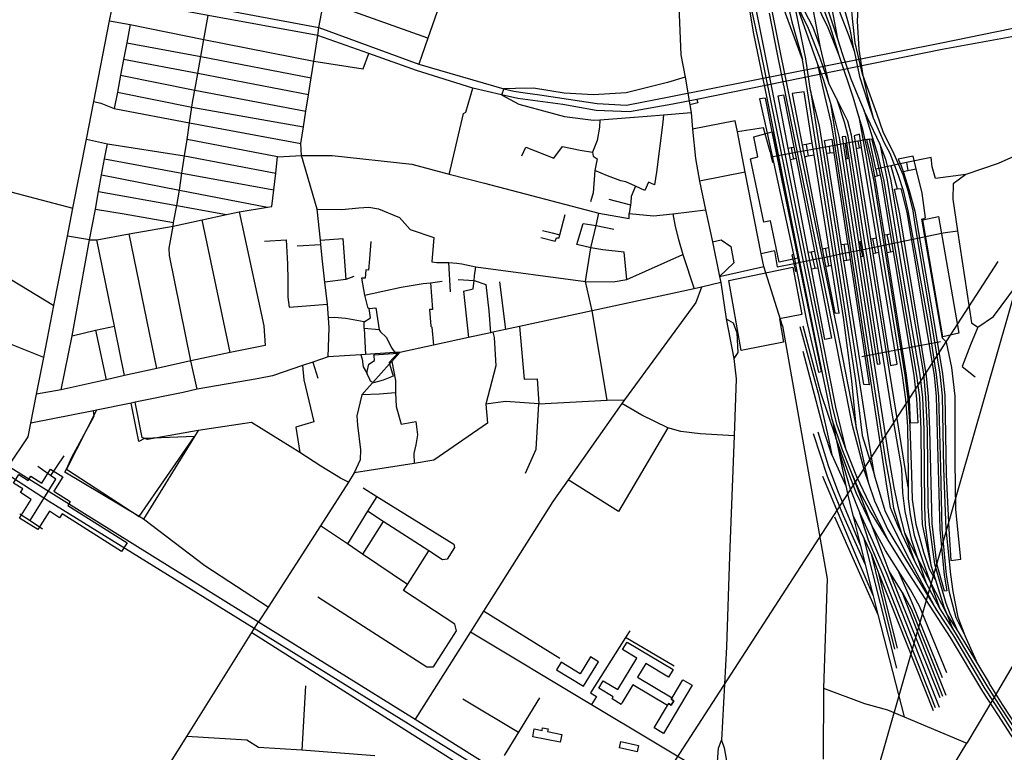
# Model space of a CAD drawing. Header units: millimetres. Extents: x 664923 to 767831, y 3118803 to 3207600.
# Tile 270 of 422: x 715845 to 717261, y 3169649 to 3170702. Entities that reach past the tile are written whole.
import ezdxf

# ---------------------------------------------------------------- set-up
doc = ezdxf.new("R2010")
doc.units = ezdxf.units.MM
for name, color, linetype in [('buildings', 5, 'Continuous'), ('parks', 8, 'Continuous'), ('railways', 4, 'Continuous'), ('roads_2', 2, 'Continuous'), ('roads_3', 3, 'Continuous')]:
    doc.layers.add(name, color=color, linetype=linetype)

msp = doc.modelspace()

# ---------------------------------------------------------------- linework, layer by layer
at = {"layer": 'buildings'}
for points in [[(716936.99, 3170353.66), (716924.15, 3170413.32), (716914.69, 3170411.26), (716895.57, 3170502.34), (716905.97, 3170505.05), (716900.37, 3170533.95), (716919.68, 3170539.35), (716926.71, 3170541.31), (716964.1, 3170359.68), (716958.79, 3170358.47), (716956.96, 3170358.06), (716936.99, 3170353.66)], [(717171.97, 3170246.73), (717143.34, 3170414.52), (717165.67, 3170419.49), (717195.04, 3170252.02), (717171.97, 3170246.73)], [(716016.73, 3169988.04), (716096.06, 3170103.38), (716024.46, 3170100.51), (716016.3, 3170096.24), (716005.05, 3170151.25), (715955.07, 3170141.2), (715911.87, 3170056.37), (716016.73, 3169988.04)], [(715991.27, 3169937.94), (715905.81, 3169992.05), (715902.14, 3169986.4), (715887.62, 3169995.89), (715870.92, 3169969.44), (715844.67, 3169985.84), (715861.51, 3170012.53), (715845.74, 3170022.67), (715849.15, 3170027.92), (715835.84, 3170036.35), (715843.72, 3170048.67), (715857.12, 3170040.18), (715860.93, 3170046.06), (715876.39, 3170036.11), (715889.06, 3170056.17), (715906.67, 3170045.17), (715893.86, 3170024.89), (715917.34, 3170009.78), (715913.78, 3170004.3), (715999.15, 3169950.25), (715991.27, 3169937.94)], [(716776.16, 3169716.62), (716726.53, 3169746.32), (716711.3, 3169721.09), (716709.59, 3169718.28), (716696.55, 3169726.08), (716698.25, 3169728.89), (716677.3, 3169741.42), (716683.86, 3169752.28), (716704.81, 3169739.77), (716731.95, 3169784.69), (716711.57, 3169796.91), (716718.18, 3169807.88), (716784.37, 3169768.32), (716777.74, 3169757.33), (716745, 3169776.9), (716733.23, 3169757.41), (716782.84, 3169727.8), (716781.46, 3169725.49), (716785.31, 3169723.21), (716781.62, 3169717.04), (716777.78, 3169719.32), (716776.16, 3169716.62)], [(716616.78, 3169767.68), (716655.4, 3169744.33), (716676.93, 3169779.56), (716665.51, 3169786.47), (716650.79, 3169762.37), (716623.58, 3169778.81), (716616.78, 3169767.68)], [(716811.79, 3169745.76), (716770.32, 3169676.36), (716756.86, 3169684.31), (716776.16, 3169716.62), (716777.78, 3169719.32), (716781.62, 3169717.04), (716785.31, 3169723.21), (716781.46, 3169725.49), (716782.84, 3169727.8), (716798.33, 3169753.72), (716811.79, 3169745.76)], [(716603.88, 3169679.07), (716624.11, 3169675.1), (716621.88, 3169663.81), (716582.4, 3169671.55), (716584.64, 3169682.85), (716595.96, 3169680.63), (716596.74, 3169684.57), (716604.67, 3169683.02), (716603.88, 3169679.07)], [(716709.01, 3169664.69), (716734.52, 3169659.11), (716732.5, 3169650.01), (716707, 3169655.59), (716709.01, 3169664.69)]]:
    msp.add_lwpolyline(points, close=True, dxfattribs=at)
at = {"layer": 'parks'}
msp.add_lwpolyline([(716943.07, 3170238.73), (716882.34, 3170226.68), (716864.23, 3170327.33), (716956.46, 3170346.78), (716969.62, 3170278.55), (716937.05, 3170272.52), (716943.07, 3170238.73)], close=True, dxfattribs=at)
at = {"layer": 'railways'}
for points in [[(716815.51, 3171501.69), (716820.75, 3171471.36), (716826.43, 3171448.9), (716849.15, 3171393.41), (716880.53, 3171314.85), (716892.26, 3171284.65), (716899.55, 3171256.99), (716985.69, 3170852.55), (716995.93, 3170803.85), (717006.86, 3170745.79), (717014.67, 3170707.74), (717020.54, 3170674.99)], [(717057.11, 3170622.38), (717046.15, 3170669.33), (717042.35, 3170704.06), (717038.59, 3170750.56), (717035.43, 3170793.15), (717031.47, 3170814.72), (716929.47, 3171306.24), (716911.88, 3171395.26), (716903.01, 3171419.42), (716888.54, 3171448.19), (716867.94, 3171494.9)], [(716858.84, 3171390.02), (716869.24, 3171356.17), (716886.07, 3171317.24), (716897.51, 3171285.08), (716904.45, 3171258.26), (716990.27, 3170853.59), (717012.6, 3170747.99), (717024.6, 3170711.32), (717027.03, 3170705.04), (717037.03, 3170679.37), (717044.62, 3170657.47)], [(717023.01, 3170650.79), (717010.5, 3170691.43), (716999.42, 3170721.32), (716984.03, 3170771.26), (716976.7, 3170798.99), (716874.39, 3171285.18), (716860.14, 3171350.44)], [(716871.23, 3171323.13), (716879.73, 3171285.28), (716982.02, 3170800.32), (716987.97, 3170774.43), (717009.72, 3170708.02), (717020.54, 3170674.99), (717027.9, 3170652.52), (717039.65, 3170617.57), (717049.94, 3170593.06), (717059.12, 3170571.4), (717078.41, 3170509.01), (717087.14, 3170470.25), (717098.43, 3170402.99)], [(716879.08, 3170994.6), (716882.4, 3170968.42), (716885.69, 3170950.42), (716897.32, 3170902.85), (716912.98, 3170836.99), (716921.62, 3170814.66), (716933.35, 3170780.13), (716945.13, 3170743.16), (716955.24, 3170699.41), (716970.14, 3170645.18)], [(716893.66, 3170955.19), (716904.07, 3170896.51), (716920.78, 3170837.54), (716935.76, 3170783.04), (716952.95, 3170744.13), (716959.67, 3170728.91), (716988.96, 3170646.49), (716991.39, 3170640), (717000.13, 3170616.72), (717011.62, 3170579.17), (717022.89, 3170533), (717044.35, 3170394.82), (717095.02, 3170068.59), (717101.83, 3170030.16), (717108.37, 3169998.5), (717117.02, 3169964.97), (717135.86, 3169928.42), (717153.29, 3169895.41), (717178.24, 3169846.71), (717194.06, 3169822.43), (717221.98, 3169776.28), (717238.56, 3169748.88)], [(716970.14, 3170645.18), (716944.36, 3170715.4), (716922.99, 3170782.05), (716910.36, 3170820.65), (716900.25, 3170860.97)], [(716996.35, 3170662.34), (716985.55, 3170691.17), (716973.4, 3170714.97), (716965.5, 3170730.45), (716957.6, 3170748.22), (716947.85, 3170770.16), (716940.63, 3170786.4), (716930.14, 3170820.55), (716923.06, 3170847.81)], [(716904.82, 3170818.35), (716913.56, 3170780.14), (716938.71, 3170653), (716993.52, 3170385.23), (717019.5, 3170258.36), (717048.16, 3170113.92), (717051.14, 3170098.91), (717064.67, 3170037.81)], [(717008.65, 3170609.86), (716996.35, 3170662.34), (716978.56, 3170756.01)], [(717044.62, 3170657.47), (717038.69, 3170688.82), (717028.26, 3170726.3), (717022.84, 3170749.22)], [(717093.5, 3169954.39), (717067.14, 3169996.69), (717052.27, 3170024.61), (717040.65, 3170051.52), (717027.39, 3170085.26), (717012.94, 3170127.73), (716990.19, 3170237.75), (716961.97, 3170378.28), (716919.59, 3170589.34), (716900.2, 3170682.18), (716890.07, 3170744.79)], [(717032.99, 3170084.14), (717020.4, 3170119.54), (717013.74, 3170144.09), (716995.35, 3170239.04), (716910.67, 3170657.16), (716898.76, 3170709.78), (716890.07, 3170744.79)], [(717163.61, 3169853.04), (717120.88, 3169932.94), (717089.15, 3169996.57), (717073.69, 3170047.66), (717064.27, 3170105.97), (717032.29, 3170313.51), (717019.99, 3170391.07), (716994.85, 3170549.74), (716982.09, 3170600.8), (716975.31, 3170646.1), (716961.96, 3170711.46), (716952.95, 3170744.13)], [(717229.72, 3169736.78), (717183.18, 3169814.42), (717123.78, 3169905.83), (717093.5, 3169954.39), (717067.28, 3170005.97), (717048.41, 3170045.37), (717032.99, 3170084.14), (717018.29, 3170145.37), (716999.57, 3170239.7), (716971.4, 3170380.04), (716901.23, 3170729.49)], [(717122.36, 3170030.37), (717104.6, 3170141.12), (717063.09, 3170397.83), (717040.72, 3170536.23), (717035.45, 3170556.69), (717019.13, 3170589.08), (717008.65, 3170609.86), (716995.61, 3170647.03), (716979, 3170689.83), (716959.67, 3170728.91)], [(717161.61, 3169897.12), (717152.97, 3169912.53), (717144.77, 3169936.65), (717133.98, 3169976.7), (717128.43, 3170012.58), (717127.49, 3170048.62), (717125.19, 3170117.93), (717122.07, 3170157.53), (717117.95, 3170191.62), (717084.39, 3170400.94), (717073.29, 3170470.1), (717064.27, 3170512.38), (717057.09, 3170544.4), (717051.49, 3170563.1), (717043.17, 3170590.87), (717023.01, 3170650.79), (717007.39, 3170690.48), (716989.27, 3170728.08)], [(716922.32, 3170711.82), (716934.13, 3170652.7), (716988.76, 3170384.16), (717014.69, 3170256.7), (717041.17, 3170121.55), (717059.07, 3170054.23), (717064.67, 3170037.81), (717073.8, 3170011.03), (717092.88, 3169969.26), (717118.24, 3169927.07), (717163.61, 3169853.04), (717187.61, 3169816.7), (717232.67, 3169740.81)], [(717049.82, 3170719), (717049.07, 3170700.46), (717051.16, 3170659.56), (717057.11, 3170622.38), (717076.53, 3170567.81), (717086.58, 3170540.19), (717100.31, 3170512.89), (717114.55, 3170480), (717121.64, 3170457.07), (717128.85, 3170427.5), (717132.1, 3170408.04), (717155.93, 3170265.37), (717167.71, 3170192.91), (717171.19, 3170161.84), (717173.03, 3170057.35), (717176.68, 3169970.5), (717183.09, 3169904.92), (717186.71, 3169880.25), (717193.52, 3169843.66), (717203.55, 3169817.12)], [(712918.14, 3170316.81), (713917.05, 3170502.92), (714282.39, 3170564.87), (714699.32, 3170645.89), (714765.13, 3170654.66), (714830.72, 3170648.35), (714899.17, 3170623.72), (715028.83, 3170557.63), (715186.42, 3170478.69), (715299.83, 3170429), (715351.01, 3170403.17), (715384.24, 3170376.22), (715419.84, 3170339.35), (715458, 3170291.57), (715507.61, 3170241.54), (715579.48, 3170195.31), (715692.06, 3170136.24), (715886.22, 3170010.8), (716618.61, 3169557.66)], [(717044.62, 3170657.47), (717052.54, 3170620.67), (717064.07, 3170583.6), (717071.73, 3170561.18), (717087.83, 3170525.5), (717095.72, 3170510.5)], [(717048.16, 3170113.92), (717041.41, 3170183.48), (717029.14, 3170274.28), (717011.03, 3170388.66), (716977.54, 3170600.06), (716970.14, 3170645.18)], [(716991.39, 3170640), (717002.02, 3170593.41), (717011, 3170554.97), (717015.09, 3170532.66), (717036.18, 3170393.8), (717091.65, 3170028.83), (717096.25, 3170001.41), (717108.57, 3169972.23), (717113.54, 3169961.84), (717131.53, 3169924.23), (717148.39, 3169892.41), (717167.85, 3169855.68), (717189.67, 3169820.88)], [(717057.11, 3170622.38), (717063.87, 3170591.82), (717071.73, 3170561.18)], [(716935.35, 3170593.16), (716943.18, 3170594.43), (716958.05, 3170519.03), (716961.28, 3170502.65), (716987.48, 3170369.79), (716992.28, 3170345.47), (717012.17, 3170244.62), (717002.66, 3170242.47), (716983.15, 3170344.15), (716978.51, 3170368.29), (716953.06, 3170500.87), (716949.84, 3170517.66), (716935.35, 3170593.16)], [(717016.68, 3170280.94), (717023.05, 3170280.76), (717012.19, 3170349.4), (717008.12, 3170375.09), (716987.07, 3170508.02), (716984.4, 3170524.86), (716972.72, 3170598.66), (716955.34, 3170596.47), (716969.81, 3170522.05), (716973.03, 3170505.48), (716998.74, 3170373.17), (717003.63, 3170348.04), (717016.68, 3170280.94)], [(716982.09, 3170600.8), (716989.96, 3170548.28), (717027.12, 3170312.32), (717046.45, 3170183.62), (717055.98, 3170104.64), (717073.69, 3170047.66)], [(716916.95, 3170589.68), (716908.61, 3170588.46), (716919.68, 3170539.35), (716925.41, 3170512.85), (716928.72, 3170497.51), (716957.42, 3170364.79), (716958.79, 3170358.47), (716962.29, 3170340.58), (716976.1, 3170269.93), (716993.39, 3170195.64), (716997.61, 3170196.7), (716964.1, 3170359.68), (716926.71, 3170541.31), (716916.95, 3170589.68)], [(717113.54, 3169961.84), (717101.74, 3169999.8), (717097.17, 3170030.08), (717090.34, 3170068.86), (717018.58, 3170532.92), (717011.62, 3170579.17)], [(717019.13, 3170589.08), (717030.03, 3170555.45), (717035.39, 3170535.28), (717057.32, 3170396.93), (717098.09, 3170139.69), (717112.8, 3170057.51), (717114.37, 3170022.14), (717117.39, 3169995.46), (717126.39, 3169955.88), (717135.86, 3169928.42), (717148.39, 3169892.41)], [(717194.06, 3169822.43), (717182.6, 3169848.57), (717176.99, 3169863.46), (717160.87, 3169919.92), (717152.85, 3169976.51), (717150.97, 3170002.77), (717150.09, 3170113.04), (717147.83, 3170159.36), (717144.65, 3170193.3), (717109.06, 3170404.58), (717097.52, 3170473.07), (717089.99, 3170501.32), (717081.43, 3170523.71), (717059.12, 3170571.4)], [(717051.49, 3170563.1), (717062.77, 3170498.75), (717078.99, 3170400.39), (717113.54, 3170190.74), (717118.58, 3170156.65), (717121.52, 3170117.41), (717122.33, 3170047.87), (717122.36, 3170030.37), (717122.39, 3170013.61), (717125.1, 3169991.11), (717130.82, 3169961.51), (717142.36, 3169927.18), (717153.29, 3169895.41), (717167.85, 3169855.68)], [(717096.75, 3170205.43), (717106.69, 3170207.27), (717080.16, 3170368.27), (717076.76, 3170388.9), (717055.36, 3170518.77), (717052.25, 3170537.67), (717044.87, 3170535.4), (717047.7, 3170517.43), (717068.13, 3170387.47), (717071.44, 3170366.35), (717096.75, 3170205.43)], [(717012.44, 3170530.61), (717015.4, 3170511.15), (717035.25, 3170380.94), (717035.36, 3170380.21), (717038.78, 3170357.7), (717066.21, 3170177.76), (717058.54, 3170177.97), (717029.91, 3170356.19), (717026.19, 3170379.36), (717005.22, 3170509.85), (717002.19, 3170528.74), (717012.44, 3170530.61)], [(717032.66, 3170534.29), (717027.42, 3170534.09), (717032.32, 3170502.32), (717050.71, 3170382.9), (717053.97, 3170361.77), (717077.75, 3170207.38), (717082, 3170207.54), (717058.54, 3170362.87), (717055.38, 3170383.82), (717037.36, 3170503.18), (717032.66, 3170534.29)], [(717136.3, 3170122.73), (717125.53, 3170122.52), (717124.37, 3170156.8), (717119.97, 3170191.58), (717092.11, 3170367.41), (717088.07, 3170392.94), (717075.89, 3170469.81), (717074.48, 3170476.99), (717069.84, 3170500.76), (717063.07, 3170530.12), (717069.64, 3170531.34), (717077.16, 3170501.11), (717081.88, 3170479.24), (717083.72, 3170470.67), (717096.4, 3170394.62), (717100.69, 3170368.94), (717130.28, 3170191.56), (717134.29, 3170157.35), (717136.3, 3170122.73)], [(717081.43, 3170523.71), (717092.08, 3170471.91), (717118.9, 3170307.88), (717139.2, 3170191.31), (717142.99, 3170159.14), (717144.61, 3170112.76), (717145.72, 3170002.08), (717146.77, 3169975.82), (717150.25, 3169950.35), (717155.1, 3169918.19)], [(717095.72, 3170510.5), (717107.91, 3170478.72), (717115.28, 3170456.66), (717122.52, 3170425.65), (717125.82, 3170407.24), (717151.31, 3170264.71), (717162.51, 3170192.24), (717165.69, 3170161.45), (717168.63, 3170057.7), (717170.62, 3169970.08), (717176.91, 3169904.59), (717181.01, 3169879.44), (717190.74, 3169843.21), (717203.55, 3169817.12), (717221.98, 3169776.28)], [(717112.29, 3170492.27), (717114.93, 3170484.3), (717123.94, 3170457.08), (717132, 3170426.95), (717159.58, 3170265.55), (717171.71, 3170193.33), (717175.09, 3170162.17), (717176.82, 3170048.6), (717180.7, 3169970.04), (717183.79, 3169925), (717197.84, 3169926.75), (717190.85, 3169998.17), (717190.05, 3170067.72), (717189.64, 3170161.28), (717184.89, 3170202.27), (717177.55, 3170239.06), (717171.51, 3170244.45), (717142.08, 3170415.46), (717147.45, 3170417.79), (717142.32, 3170453.06), (717134.02, 3170487.91), (717129.68, 3170506.11), (717108.09, 3170502.08), (717112.29, 3170492.27)], [(716106.23, 3162889.81), (716367.13, 3163835.97), (716365.51, 3163994.89), (716380.11, 3164187.15), (716399.91, 3164524.17), (716383.73, 3164706.38), (716230.83, 3165297.99), (716205.44, 3165462.59), (716260.88, 3166725.76), (716327.47, 3167441.34), (716479.82, 3168211.11), (716989.23, 3169311.7), (717319.04, 3170462.37)], [(717102.48, 3170458.56), (717106.67, 3170459.17), (717111.74, 3170459.92), (717120.18, 3170425.19), (717159.45, 3170191.25), (717162.64, 3170160.56), (717165.34, 3170055.87), (717167.69, 3169969.81), (717174.15, 3169904.15), (717177.87, 3169881.26), (717174.42, 3169881.05), (717163.5, 3169920.21), (717156.73, 3169978.09), (717153.32, 3170113.25), (717151.7, 3170160.33), (717148.58, 3170190.7), (717110.16, 3170423.16), (717102.48, 3170458.56)], [(717098.43, 3170402.99), (717134.08, 3170190.79), (717138.5, 3170159.18), (717140.48, 3170112.89), (717141.6, 3170003), (717142.41, 3169976.55), (717155.1, 3169918.19), (717161.61, 3169897.12), (717173.6, 3169858.32), (717178.24, 3169846.71), (717185.03, 3169829.7), (717189.67, 3169820.88)], [(712571.73, 3166867.95), (712768.42, 3167118.32), (713025.5, 3167382.13), (713619.26, 3167870.14), (714061.1, 3168134.66), (714454.14, 3168335.65), (715375.72, 3168645.68), (716145.19, 3168897.14), (716220.47, 3168929.2), (716300.26, 3168975.09), (716377.79, 3169017.71), (716423.12, 3169062.7), (716631.65, 3169396.49), (717251.62, 3170354.79)], [(716966.49, 3170261.39), (716992.66, 3170165.66), (717006.06, 3170108.8), (717012.68, 3170076.95), (717032.62, 3170032.5)], [(716971.06, 3170262.33), (716996.37, 3170166.58), (717018.38, 3170101.42)], [(717012.68, 3170076.95), (717002.04, 3170109.01), (716971.18, 3170225.22)], [(717012.94, 3170127.73), (717018.38, 3170101.42), (717020.66, 3170090.39), (717032.62, 3170032.5), (717036.3, 3170014.68), (717042.55, 3169990.09), (717053.64, 3169946.35), (717060.41, 3169919.72), (717069.21, 3169885.02), (717071.94, 3169874.35), (717078.82, 3169847.41), (717116.42, 3169700.3)], [(717060.41, 3169919.72), (717029.14, 3169989.34), (717006.2, 3170045.67), (716986.05, 3170107.04)], [(716992.46, 3170110.01), (717007.34, 3170061.75), (717020.57, 3170025.59), (717053.64, 3169946.35)], [(717177.81, 3169763.41), (717138.35, 3169859.4), (717125.72, 3169882.72), (717108.05, 3169910.7), (717089.86, 3169939.52), (717069.83, 3169975.19), (717047.81, 3170021.18), (717035.9, 3170052.28), (717018.38, 3170101.42)], [(717020.66, 3170090.39), (717039.07, 3170028.16), (717052.64, 3169993.07), (717070.57, 3169954.5), (717090.45, 3169907.75), (717166.88, 3169714.31)], [(716999.02, 3170046.25), (717047.82, 3169929.73), (717071.94, 3169874.35)], [(717168.07, 3169727.54), (717095.03, 3169909.83), (717090.57, 3169920.97), (717069.83, 3169975.19), (717040.65, 3170051.52)], [(717016.25, 3169987.67), (717078.82, 3169847.41)], [(717042.55, 3169990.09), (717058.9, 3169955.94), (717070.09, 3169932.89), (717080.3, 3169905.82), (717095.52, 3169867.52), (717158.36, 3169709.51)], [(717161.52, 3169713.14), (717085.84, 3169905.53), (717065.4, 3169954.46), (717052.64, 3169993.07)], [(717105.9, 3169770.22), (717058.9, 3169955.94)], [(717117.02, 3169964.97), (717131.53, 3169924.23)], [(717103.09, 3169797.58), (717070.09, 3169932.89)], [(717107.09, 3169799.08), (717080.3, 3169905.82)], [(717172.34, 3169729.4), (717113.59, 3169879.28), (717095.03, 3169909.83)], [(717171.48, 3169756.15), (717127.86, 3169864.2), (717108.05, 3169910.7)], [(717113.59, 3169879.28), (717126.97, 3169854.55), (717176.6, 3169731.62)], [(717189.67, 3169820.88), (717235.61, 3169744.85)], [(717235.61, 3169744.85), (717255.72, 3169713.28)], [(717258.01, 3169718.03), (717238.56, 3169748.88)], [(717251.17, 3169703.77), (717229.72, 3169736.78)], [(717232.67, 3169740.81), (717253.44, 3169708.53)], [(717330.16, 3169620.88), (717303.86, 3169651.11), (717280.97, 3169682.87), (717258.01, 3169718.03)], [(717291.23, 3169645.02), (717270.35, 3169673.89), (717251.17, 3169703.77)], [(717253.44, 3169708.53), (717273.99, 3169675.91), (717296.01, 3169646.91), (717321.81, 3169616.38), (717356.68, 3169581.28), (717397.74, 3169542.48), (717461.16, 3169497.89), (717544.9, 3169452.67), (717697.96, 3169374.3), (718073.54, 3169183.88), (718332.34, 3169050.27), (718431.82, 3168999.91), (718527.92, 3168945.52), (718686.6, 3168844.12), (718854.74, 3168738.54), (718927.37, 3168694.57), (719052.83, 3168615.01)], [(717255.72, 3169713.28), (717277.57, 3169679.87), (717300.71, 3169648.5), (717324.99, 3169618.33), (717359.95, 3169583.67), (717400.82, 3169546.45), (717463.82, 3169503.12), (717548.1, 3169457.52), (717700.09, 3169379.6), (718073.32, 3169188.93), (718335.31, 3169054.05), (718433.58, 3169003.67), (718530.37, 3168948.85), (718690.35, 3168848.38), (718858.11, 3168742.72), (718930.32, 3168698.26), (719056.07, 3168619.12)]]:
    msp.add_lwpolyline(points, dxfattribs=at)
at = {"layer": 'roads_2'}
for points in [[(715798.73, 3170008.51), (715812.42, 3170039.53), (715828.84, 3170060.8), (715856.82, 3170102.59), (715860.71, 3170122.22), (715868.94, 3170164.18), (715879.29, 3170216.96), (715893.93, 3170291.62), (715913.45, 3170391.14), (715921.4, 3170431.65), (715940.77, 3170530.42), (715951.4, 3170584.68), (715974.14, 3170700.65), (715980.67, 3170733.97)], [(716801.78, 3170619.71), (716776.36, 3170612.29), (716716.78, 3170597.4), (716669.77, 3170594.16), (716627.73, 3170596.56), (716583.53, 3170603.94), (716557.75, 3170603.61), (716540.72, 3170603.15), (716537.39, 3170594.41), (716562.31, 3170581.1), (716627.96, 3170563.26), (716670.03, 3170557.78), (716678.98, 3170558.48), (716747.05, 3170563.91), (716770.67, 3170565.71), (716810.23, 3170568.73)], [(716853.14, 3170324.64), (716825.2, 3170318.04)], [(716825.2, 3170318.04), (716816.97, 3170295.76), (716714.26, 3170155.95), (716710.55, 3170150.66), (716633.43, 3170040.8), (716611.57, 3170009.66), (716511.86, 3169852.37), (716492.78, 3169822.27), (716413.25, 3169696.79)], [(716492.78, 3169822.27), (716666.79, 3169718.18), (716839.12, 3169615.11)]]:
    msp.add_lwpolyline(points, dxfattribs=at)
at = {"layer": 'roads_3'}
for points in [[(716775.83, 3171064.98), (716777.87, 3171007.37), (716780.61, 3170929.81), (716787.05, 3170865.99), (716787.34, 3170856.96), (716788.66, 3170816.53), (716792.01, 3170733.07), (716795.26, 3170651.97), (716801.78, 3170619.71), (716808.33, 3170580.18), (716810.23, 3170568.73), (716812, 3170545.02), (716816.27, 3170502.75), (716822.35, 3170470.24), (716831.03, 3170429.07), (716840.75, 3170383.01), (716851.25, 3170333.25), (716853.14, 3170324.64)], [(716273.68, 3170679.6), (716275.09, 3170691.08), (716281.96, 3170729.09), (716289.31, 3170753.62), (716294.72, 3170777.97), (716299.68, 3170800.11), (716305.6, 3170824.24), (716311.63, 3170848.78), (716316.99, 3170866.07), (716340.39, 3170871.51), (716372.33, 3170869.61), (716384.43, 3170895.72), (716400.22, 3170904.36), (716485.48, 3170924.31), (716526.49, 3170930.91), (716554.85, 3170928.99), (716623.14, 3170924.36), (716724.76, 3170927.87), (716780.61, 3170929.81)], [(715574.83, 3170823.32), (715602.52, 3170817.12), (715613.15, 3170815.16), (715626, 3170812.79), (715983.44, 3170747.07), (716118.11, 3170720.49), (716275.09, 3170691.08), (716418.88, 3170638.48), (716540.72, 3170603.15), (716555.27, 3170599.75), (716571.78, 3170597.25), (716592.81, 3170594.6), (716675.34, 3170581.72), (716717.52, 3170579.59), (716780.92, 3170592.15)], [(716783.87, 3170580.8), (716721.47, 3170570.12), (716673.46, 3170571.82), (716625.57, 3170580.67), (716560.93, 3170589.1), (716537.39, 3170594.41), (716496.21, 3170603.98), (716415.15, 3170629.5), (716346.9, 3170653.67), (716273.68, 3170679.6), (716115.68, 3170708.37), (715980.67, 3170733.97), (715767.17, 3170772.74), (715609.82, 3170802.73), (715601.02, 3170804.36), (715570.02, 3170804.82)], [(716431.87, 3170675.89), (716281.96, 3170729.09)], [(716447.96, 3170722.22), (716431.87, 3170675.89), (716418.88, 3170638.48)], [(716100.1, 3170171.09), (716090.89, 3170212.19), (716060.18, 3170363.58), (716059.95, 3170373.99), (716065.28, 3170405.72), (716065.88, 3170411.01), (716070.82, 3170435.07), (716074.38, 3170457.53), (716077.98, 3170481.99), (716081.78, 3170506.8), (716085.37, 3170530.26), (716089.02, 3170554.22), (716092.48, 3170576.79), (716093.91, 3170586.23), (716096.57, 3170601.11), (716100.86, 3170625.19), (716105.2, 3170649.53), (716109.54, 3170673.87), (716115.68, 3170708.37)], [(715974.14, 3170700.65), (716003.52, 3170695.48), (716109.54, 3170673.87), (716267.88, 3170642.95), (716338.64, 3170631.74), (716346.9, 3170653.67)], [(716003.52, 3170695.48), (715998.64, 3170669.31), (715994.16, 3170645.21), (715989.97, 3170622.72), (715985.38, 3170598.06), (715980.84, 3170574.91)], [(717168.03, 3170668.41), (717310.48, 3170697.72), (717341.5, 3170692.88)], [(717341.5, 3170692.88), (717308.25, 3170684.3), (717171.37, 3170659.49)], [(716288.18, 3170217.69), (716289.56, 3170259.33), (716288.58, 3170273.77), (716287.26, 3170293.35), (716283.77, 3170324.86), (716279.92, 3170359.62), (716277.83, 3170379.28), (716277.16, 3170385.49), (716272.43, 3170429.91), (716249.76, 3170507.39), (716249.12, 3170524.43), (716252.93, 3170548.49), (716256.44, 3170570.7), (716260.17, 3170594.26), (716264.07, 3170618.89), (716267.88, 3170642.95), (716273.68, 3170679.6)], [(715998.64, 3170669.31), (716105.2, 3170649.53), (716264.07, 3170618.89)], [(716780.92, 3170592.15), (717168.03, 3170668.41)], [(717171.37, 3170659.49), (716818.36, 3170587.8), (716783.87, 3170580.8)], [(716260.17, 3170594.26), (716100.86, 3170625.19), (715994.16, 3170645.21)], [(715462.83, 3170632.88), (715493.09, 3170613.13), (715698.69, 3170503.14), (715776.97, 3170469.1), (715921.4, 3170431.65)], [(715989.97, 3170622.72), (716096.57, 3170601.11), (716256.44, 3170570.7)], [(715985.38, 3170598.06), (716092.48, 3170576.79), (716252.93, 3170548.49)], [(716462.09, 3170480.52), (716463.86, 3170485.57), (716482.8, 3170567.34), (716486.07, 3170569.28), (716496.21, 3170603.98)], [(715951.4, 3170584.68), (715961.28, 3170582.22), (715980.84, 3170574.91), (715983.26, 3170574), (716089.02, 3170554.22), (716249.12, 3170524.43)], [(716818.36, 3170587.8), (716819.93, 3170582.83), (716808.33, 3170580.18)], [(716770.67, 3170565.71), (716769.75, 3170555.19), (716760.4, 3170483.23), (716757.52, 3170464.93)], [(716678.98, 3170558.48), (716678.6, 3170547.76), (716675.01, 3170528.64), (716668.5, 3170512.08), (716669.39, 3170506.35), (716675.24, 3170502.29), (716671.88, 3170485.79), (716669.59, 3170453.38), (716665.64, 3170440.52)], [(716851.25, 3170333.25), (716914.75, 3170347.53), (716911.12, 3170366.01), (716888.09, 3170483.2), (716876.67, 3170541.32), (716873.55, 3170557.19), (716812, 3170545.02)], [(716923.74, 3170512.47), (716914.14, 3170546.69), (716876.67, 3170541.32)], [(715904.25, 3170170.29), (715920.44, 3170247.88), (715945.35, 3170385.95), (715953.56, 3170430.14), (715958.22, 3170455.25), (715962.65, 3170479.16), (715966.97, 3170502.41), (715971, 3170524.13)], [(715940.77, 3170530.42), (715971, 3170524.13), (716081.78, 3170506.8), (716212.93, 3170481.92)], [(716215.55, 3170505.03), (716085.37, 3170530.26)], [(717155.4, 3170504.27), (717119.8, 3170496.87), (717097.5, 3170492.13), (717075.95, 3170487.54), (717066.67, 3170530.81), (717049.96, 3170527.75), (717031.51, 3170524.36), (717008.61, 3170520.18), (716977.21, 3170514.43), (716955.61, 3170510.48), (716925.48, 3170504.97)], [(716984.4, 3170524.86), (716975.63, 3170523.16), (716969.81, 3170522.05)], [(716975.63, 3170523.16), (716977.21, 3170514.43), (716978.65, 3170506.48)], [(717031.51, 3170524.36), (717034.78, 3170502.74)], [(717049.96, 3170527.75), (717051.93, 3170518.17)], [(715945.35, 3170385.95), (715955.55, 3170386.1), (716002.09, 3170394.59), (716065.28, 3170405.72), (716107.21, 3170414.91), (716142.08, 3170422.29), (716160.48, 3170426.19), (716201.24, 3170432.98), (716207.28, 3170433.99), (716210.18, 3170457.67), (716212.93, 3170481.92), (716215.55, 3170505.03), (716249.76, 3170507.39)], [(716249.76, 3170507.39), (716294.25, 3170507.38), (716408.66, 3170494.47), (716462.09, 3170480.52), (716513.26, 3170467.18), (716677.75, 3170424.3), (716720.93, 3170416.8), (716721.1, 3170423.62), (716756.19, 3170420.25), (716783.95, 3170423.17), (716831.03, 3170429.07)], [(716566.83, 3170506.8), (716572.37, 3170518.91), (716612.86, 3170503.2), (716625.4, 3170520.13), (716650.88, 3170514.89), (716668.5, 3170512.08)], [(716925.41, 3170512.85), (716923.74, 3170512.47)], [(716923.74, 3170512.47), (716925.48, 3170504.97), (716927.28, 3170497.16)], [(716949.84, 3170517.66), (716954.02, 3170518.43), (716958.05, 3170519.03)], [(716954.02, 3170518.43), (716955.61, 3170510.48), (716957.31, 3170502.03)], [(716973.03, 3170505.48), (716978.65, 3170506.48), (716987.07, 3170508.02)], [(717015.4, 3170511.15), (717009.82, 3170510.44), (717005.22, 3170509.85)], [(717008.61, 3170520.18), (717009.82, 3170510.44)], [(717047.7, 3170517.43), (717051.93, 3170518.17), (717055.36, 3170518.77)], [(717365.77, 3170514.09), (717317.46, 3170515.11), (717282.9, 3170509.55), (717251.47, 3170495.66), (717205.21, 3170480.02), (717187.15, 3170466.39), (717186.56, 3170444.21), (717193.34, 3170399), (717213.14, 3170266.87), (717222.66, 3170260.64), (717245.16, 3170275.83), (717289.12, 3170335.28), (717298.14, 3170356.13), (717309.7, 3170373.1), (717328.45, 3170376.9), (717360.63, 3170376.97)], [(715966.97, 3170502.41), (716077.98, 3170481.99), (716210.18, 3170457.67)], [(716928.72, 3170497.51), (716927.28, 3170497.16)], [(716961.28, 3170502.65), (716957.31, 3170502.03), (716953.06, 3170500.87)], [(717032.32, 3170502.32), (717034.78, 3170502.74), (717037.36, 3170503.18)], [(717119.8, 3170496.87), (717121.83, 3170485.6)], [(717157.04, 3170490.94), (717155.4, 3170504.27)], [(715962.65, 3170479.16), (716074.38, 3170457.53), (716201.24, 3170432.98)], [(716757.52, 3170464.93), (716748.87, 3170468.66), (716743.77, 3170456.85), (716730.3, 3170463.05), (716716.52, 3170469.39), (716709.22, 3170470.53), (716690.18, 3170478.01), (716671.88, 3170485.79)], [(716888.09, 3170483.2), (716822.35, 3170470.24)], [(717074.48, 3170476.99), (717077.82, 3170478.04), (717081.88, 3170479.24)], [(717075.95, 3170487.54), (717077.82, 3170478.04)], [(717097.5, 3170492.13), (717106.67, 3170459.17)], [(717114.93, 3170484.3), (717121.83, 3170485.6), (717134.02, 3170487.91)], [(717205.21, 3170480.02), (717161.65, 3170474.25), (717157.04, 3170490.94)], [(715958.22, 3170455.25), (716070.82, 3170435.07), (716142.08, 3170422.29)], [(716730.3, 3170463.05), (716723.79, 3170448.36), (716723.63, 3170438.99), (716723.17, 3170436.14), (716721.1, 3170423.62)], [(716691.8, 3170444.39), (716723.17, 3170436.14)], [(716160.48, 3170426.19), (716195.77, 3170262.5), (716197.74, 3170234.18), (716147.32, 3170223.8), (716090.89, 3170212.19), (716041.87, 3170201.18), (715995.55, 3170190.78), (715969.2, 3170184.87), (715904.25, 3170170.29), (715868.94, 3170164.18)], [(715953.56, 3170430.14), (715994.91, 3170423.4), (716065.88, 3170411.01)], [(716272.43, 3170429.91), (716307.82, 3170429.37), (716332.21, 3170431.95), (716346.93, 3170432.67), (716360.58, 3170430.33), (716390.77, 3170418.14), (716406.34, 3170400.86), (716440.33, 3170389.24), (716437.56, 3170354.26), (716444.65, 3170353.17), (716461.85, 3170353.15), (716473.12, 3170352.58), (716480.75, 3170351.5), (716500.89, 3170347.18), (716658.32, 3170325.82), (716698.25, 3170325.35), (716717.59, 3170329.16), (716798.13, 3170365.09)], [(716572.19, 3170050.7), (716587.51, 3170085.22), (716591.33, 3170150.44), (716689.46, 3170155.59), (716668.04, 3170284.07), (716658.32, 3170325.82), (716666.03, 3170374.4), (716673.56, 3170406.42), (716677.75, 3170424.3)], [(716593.93, 3170389.34), (716614.74, 3170383.98), (716616.76, 3170388.72), (716620.42, 3170388.79), (716621.54, 3170393.2), (716629.05, 3170422.59)], [(716783.95, 3170423.17), (716787.1, 3170405.11), (716791.95, 3170386.48), (716798.13, 3170365.09), (716814.58, 3170315.75)], [(715548.75, 3170411.64), (715643.81, 3170349.19), (715684.52, 3170418.32), (715893.93, 3170291.62)], [(716147.32, 3170223.8), (716107.21, 3170414.91)], [(716717.59, 3170329.16), (716713.94, 3170368.08), (716683.24, 3170371.4), (716666.03, 3170374.4), (716646.05, 3170379.09), (716654.99, 3170409.5), (716673.56, 3170406.42), (716698.9, 3170401.21)], [(716041.87, 3170201.18), (716002.09, 3170394.59)], [(716596.37, 3170399.56), (716610.32, 3170395.91), (716621.54, 3170393.2)], [(716934.02, 3170347.01), (716958.32, 3170351.87), (716985.62, 3170357.46), (717005.77, 3170361.6), (717032.26, 3170367.03), (717055.35, 3170371.76), (717074.03, 3170375.59), (717094.42, 3170379.77), (717172.79, 3170395.84)], [(717088.07, 3170392.94), (717091.54, 3170393.66), (717096.4, 3170394.62)], [(717172.79, 3170395.84), (717193.34, 3170399)], [(715945.35, 3170385.95), (715913.45, 3170391.14)], [(715995.55, 3170190.78), (715981.04, 3170261.64), (715955.55, 3170386.1)], [(716196.86, 3170383.81), (716228.04, 3170385.95), (716229.99, 3170351.27), (716230.16, 3170327.8), (716230.34, 3170303.53), (716232.19, 3170288.94)], [(716277.16, 3170385.49), (716309.58, 3170387.73), (716313.56, 3170328.82)], [(716349.53, 3170383.77), (716347.9, 3170358.68), (716346.1, 3170342.47), (716342.43, 3170342.92), (716341.6, 3170330.64), (716336.4, 3170331.04), (716340.47, 3170306.61), (716344.73, 3170289.21), (716347.42, 3170287.18)], [(716840.75, 3170383.01), (716853.41, 3170386.04), (716867.15, 3170376.59), (716871.4, 3170353.06), (716851.25, 3170333.25)], [(717026.19, 3170379.36), (717030.39, 3170379.88), (717035.36, 3170380.21), (717035.25, 3170380.94), (717035.36, 3170380.21)], [(717034.11, 3170356.85), (717032.26, 3170367.03), (717030.39, 3170379.88)], [(717050.71, 3170382.9), (717053.32, 3170383.5), (717055.38, 3170383.82)], [(717056.93, 3170362.64), (717055.35, 3170371.76), (717053.32, 3170383.5)], [(717068.13, 3170387.47), (717071.67, 3170388.05), (717076.76, 3170388.9)], [(717075.61, 3170367.27), (717074.03, 3170375.59), (717071.67, 3170388.05)], [(717091.54, 3170393.66), (717094.42, 3170379.77), (717096.69, 3170368.22)], [(716243.67, 3170377.11), (716277.83, 3170379.28)], [(716930.12, 3170369.97), (716911.12, 3170366.01)], [(716930.12, 3170369.97), (716934.02, 3170347.01)], [(716978.51, 3170368.29), (716982.97, 3170368.89), (716987.48, 3170369.79)], [(716988.47, 3170345.21), (716985.62, 3170357.46), (716982.97, 3170368.89)], [(716998.74, 3170373.17), (717003.41, 3170373.97), (717008.12, 3170375.09)], [(717008.31, 3170348.52), (717005.77, 3170361.6), (717003.41, 3170373.97)], [(717071.44, 3170366.35), (717075.61, 3170367.27), (717080.16, 3170368.27)], [(717100.69, 3170368.94), (717096.69, 3170368.22), (717092.11, 3170367.41)], [(716464.47, 3170310.99), (716461.85, 3170353.15)], [(716957.42, 3170364.79), (716955.61, 3170364.21)], [(716960.8, 3170340.53), (716958.32, 3170351.87), (716956.96, 3170358.06), (716955.61, 3170364.21)], [(717029.91, 3170356.19), (717034.11, 3170356.85), (717038.78, 3170357.7)], [(717053.97, 3170361.77), (717056.93, 3170362.64), (717058.54, 3170362.87)], [(715879.29, 3170216.96), (715775.82, 3170257.98), (715711.45, 3170304.64), (715693.65, 3170321.4), (715643.81, 3170349.19), (715600.97, 3170282.64), (715566.83, 3170218.14)], [(716482.73, 3170312.05), (716496.92, 3170315.51), (716498.03, 3170327.71), (716498.73, 3170334.05), (716500.89, 3170347.18)], [(716941.48, 3170262.11), (716914.75, 3170347.53)], [(716962.29, 3170340.58), (716960.8, 3170340.53)], [(716983.15, 3170344.15), (716988.47, 3170345.21), (716992.28, 3170345.47)], [(717003.63, 3170348.04), (717008.31, 3170348.52), (717012.19, 3170349.4)], [(716325.28, 3170333.21), (716313.56, 3170328.82), (716283.77, 3170324.86)], [(716340.47, 3170306.61), (716393.51, 3170318.03), (716424.95, 3170323.02), (716435.65, 3170324.35), (716452.38, 3170326.43)], [(716435.65, 3170324.35), (716438.18, 3170285.97), (716434.25, 3170285.9), (716435.74, 3170261.66), (716437.6, 3170260.65), (716439.83, 3170234.74)], [(716475.25, 3170328.79), (716498.03, 3170327.71), (716514.91, 3170321.85)], [(716534.51, 3170325.61), (716543.39, 3170257.12)], [(716853.14, 3170324.64), (716860.39, 3170272.4), (716871.6, 3170215.32), (716874.93, 3170186.22), (716872.23, 3170104.13), (716865.44, 3169931.11), (716860.96, 3169800.96), (716854.08, 3169666.69)], [(716825.2, 3170318.04), (716814.58, 3170315.75), (716668.04, 3170284.07), (716563.64, 3170261.5), (716543.39, 3170257.12), (716525.03, 3170253.16), (716521.77, 3170252.45), (716490, 3170245.59), (716439.83, 3170234.74), (716391.21, 3170224.23), (716383.97, 3170223.78), (716342.03, 3170221.11), (716335.33, 3170220.68), (716288.18, 3170217.69), (716266.48, 3170209.89), (716251.45, 3170205.34), (716208.44, 3170190.4), (716186.08, 3170186.13), (716100.1, 3170171.09), (716079.87, 3170166.31), (716010.95, 3170152.44), (716005.05, 3170151.25), (715955.07, 3170141.2), (715950.93, 3170140.37), (715860.71, 3170122.22)], [(716482.73, 3170312.05), (716490, 3170245.59)], [(716514.91, 3170321.85), (716519.27, 3170284.08), (716521.77, 3170252.45)], [(716232.19, 3170288.94), (716287.26, 3170293.35)], [(716339.87, 3170258.69), (716339.87, 3170268.23), (716348.99, 3170273.64), (716347.42, 3170287.18), (716357.11, 3170288.14), (716361.63, 3170256.59), (716339.87, 3170258.69)], [(716339.87, 3170268.23), (716313.87, 3170272.68), (716296.79, 3170274.19), (716288.58, 3170273.77)], [(716860.39, 3170272.4), (716870.53, 3170266.51), (716875.76, 3170252.13), (716877.53, 3170223.84), (716871.6, 3170215.32)], [(715920.44, 3170247.88), (715953.93, 3170255.88), (715981.04, 3170261.64)], [(715953.93, 3170255.88), (715969.2, 3170184.87)], [(716339.87, 3170258.69), (716342.03, 3170221.11)], [(716361.63, 3170256.59), (716363.42, 3170253.54), (716371.95, 3170245.87), (716380.11, 3170230.37), (716383.97, 3170223.78)], [(716525.03, 3170253.16), (716526.81, 3170245.6), (716529.4, 3170204.68), (716515.22, 3170149.58)], [(716563.64, 3170261.5), (716570.28, 3170185.79), (716589.05, 3170185.97), (716591.33, 3170150.44)], [(716941.48, 3170262.11), (717005.67, 3169898.75), (717000.61, 3169741.63), (717000.14, 3169639.32)], [(717222.66, 3170260.64), (717211.96, 3170235.04), (717200.05, 3170203.94), (717218.5, 3170188.84)], [(717055.51, 3170218.11), (717077.49, 3170222.34), (717168.72, 3170239.63)], [(716391.21, 3170224.23), (716379.64, 3170211.29), (716376.54, 3170207.82), (716352.4, 3170180.81), (716347.78, 3170175.63), (716336.73, 3170163.26), (716329.6, 3170133.19), (716330.41, 3170119.56), (716334.85, 3170084.08), (716334.26, 3170069.67), (716325.59, 3170051.01), (716317.42, 3170037.6), (716277.23, 3169975.04), (716202.13, 3169858.15), (716188.23, 3169836.74)], [(716335.33, 3170220.68), (716337.19, 3170214.42), (716338.44, 3170203.22), (716343.57, 3170195.49), (716344.56, 3170192.66)], [(716379.64, 3170211.29), (716385.06, 3170183.6), (716385.3, 3170166.25), (716361.99, 3170164.25), (716336.73, 3170163.26)], [(716344.33, 3170196.55), (716347.03, 3170207.04), (716355.06, 3170212.67), (716354.41, 3170219.44), (716354.21, 3170220.81), (716388.27, 3170223.18), (716375.98, 3170209.77), (716376.54, 3170207.82), (716381.63, 3170190.2), (716367.5, 3170184.13), (716353.3, 3170180.27), (716352.4, 3170180.81), (716349.36, 3170182.62), (716347.13, 3170187.75), (716344.56, 3170192.66), (716344.33, 3170196.55)], [(716251.45, 3170205.34), (716253.47, 3170184.7), (716267.7, 3170124.15), (716241.86, 3170116.63), (716247.64, 3170080.1)], [(716266.48, 3170209.89), (716273.42, 3170187.15)], [(716591.33, 3170150.44), (716543.42, 3170153.72), (716515.22, 3170149.58), (716517.4, 3170122.59), (716440.04, 3170069.13), (716411.82, 3170064.66), (716325.59, 3170051.01)], [(716385.3, 3170166.25), (716385.93, 3170146.43), (716393.22, 3170120.99), (716414.3, 3170124.79), (716416.85, 3170105.76), (716414.5, 3170091.37), (716411.58, 3170078.79), (716411.82, 3170064.66)], [(716689.46, 3170155.59), (716714.26, 3170155.95)], [(715909.79, 3170051.9), (715911.87, 3170056.37), (715919.78, 3170073.35), (715951.8, 3170132.62), (715950.93, 3170140.37)], [(716101.38, 3170111.98), (716028.46, 3170099.09), (716024.46, 3170100.51), (716020.8, 3170101.82), (716010.95, 3170152.44)], [(716872.23, 3170104.13), (716823.1, 3170107.01), (716795.51, 3170110.34), (716776.55, 3170115.84), (716739.57, 3170133.87), (716710.55, 3170150.66)], [(716101.38, 3170111.98), (716096.06, 3170103.38), (716022.6, 3169984.53)], [(716317.42, 3170037.6), (716306.03, 3170043.38), (716277.85, 3170060.61), (716247.64, 3170080.1), (716178.04, 3170123.49), (716101.38, 3170111.98)], [(716776.55, 3170115.84), (716705.99, 3169995.32), (716633.43, 3170040.8)], [(715908.34, 3170075.71), (715889.07, 3170047.21)], [(715828.84, 3170060.8), (716188.23, 3169836.74), (716413.25, 3169696.79), (716737.87, 3169493.49)], [(715889.07, 3170047.21), (715870.77, 3170060.1)], [(715859.65, 3169982.58), (715896.83, 3170041.74), (715889.07, 3170047.21)], [(716202.13, 3169858.15), (716110.9, 3169917.28), (716022.6, 3169984.53), (716016.73, 3169988.04), (715909.79, 3170051.9)], [(716338.77, 3170029.42), (716358.15, 3170017.25), (716468.86, 3169948.75), (716469.96, 3169943.63), (716459.25, 3169926.99), (716452.57, 3169926.12), (716433.06, 3169938.75), (716367.27, 3169981.32), (716344.97, 3169995.75)], [(716358.15, 3170017.25), (716344.97, 3169995.75), (716316.21, 3169948.83)], [(715844.83, 3169992.27), (715859.65, 3169982.58), (715877.82, 3169970.5)], [(716402.64, 3169890.72), (716337.86, 3169934.28), (716316.21, 3169948.83), (716277.23, 3169975.04)], [(716367.27, 3169981.32), (716337.86, 3169934.28)], [(716273.47, 3169872.66), (716430.38, 3169772.21), (716439.56, 3169772.38), (716472.96, 3169823.9), (716470.69, 3169833.76), (716396.73, 3169882.03), (716402.64, 3169890.72), (716433.06, 3169938.75)], [(717324.19, 3169861.51), (717236.19, 3169712.35), (717206.7, 3169662.35)], [(716621.67, 3169784.09), (716511.86, 3169852.37)], [(715930.18, 3168753.64), (715881.35, 3168854.76), (715889.89, 3168983.92), (715895.1, 3169072.21), (715897.65, 3169262.24), (715901.66, 3169379.76), (715922.86, 3169413.57), (715945.18, 3169449.16), (716084.93, 3169672), (716178.77, 3169821.65), (716188.23, 3169836.74)], [(716178.77, 3169821.65), (716477.34, 3169632.31), (716604.2, 3169551.46), (716723.36, 3169474.45)], [(716721.94, 3169823.79), (716715.96, 3169814.35), (716665.53, 3169734.77), (716674.11, 3169729.47), (716666.79, 3169718.18)], [(716785.99, 3169773.21), (716715.96, 3169814.35)], [(716255.63, 3169744.94), (716250.23, 3169652.22)], [(717000.61, 3169741.63), (717059.59, 3169719.3), (717092.47, 3169710.16), (717206.7, 3169662.35)], [(716482.14, 3169726.17), (716562.12, 3169678.23)], [(716592.29, 3169727.43), (716562.12, 3169678.23), (716541.63, 3169644.81)], [(716355.39, 3169644.23), (716250.23, 3169652.22), (716188.04, 3169656.26), (716171.58, 3169666.66), (716084.93, 3169672)], [(716806.45, 3169573.67), (716821.77, 3169594.4), (716839.12, 3169615.11), (716848.34, 3169635.66), (716849.76, 3169655.45), (716854.08, 3169666.69)], [(716854.08, 3169666.69), (716857.73, 3169655.82), (716861.37, 3169634.11), (716870.08, 3169626.63), (716900.04, 3169626.29), (716908.21, 3169622.87)], [(717165.42, 3169594.58), (717206.7, 3169662.35)]]:
    msp.add_lwpolyline(points, dxfattribs=at)

doc.saveas('drawing.dxf')
